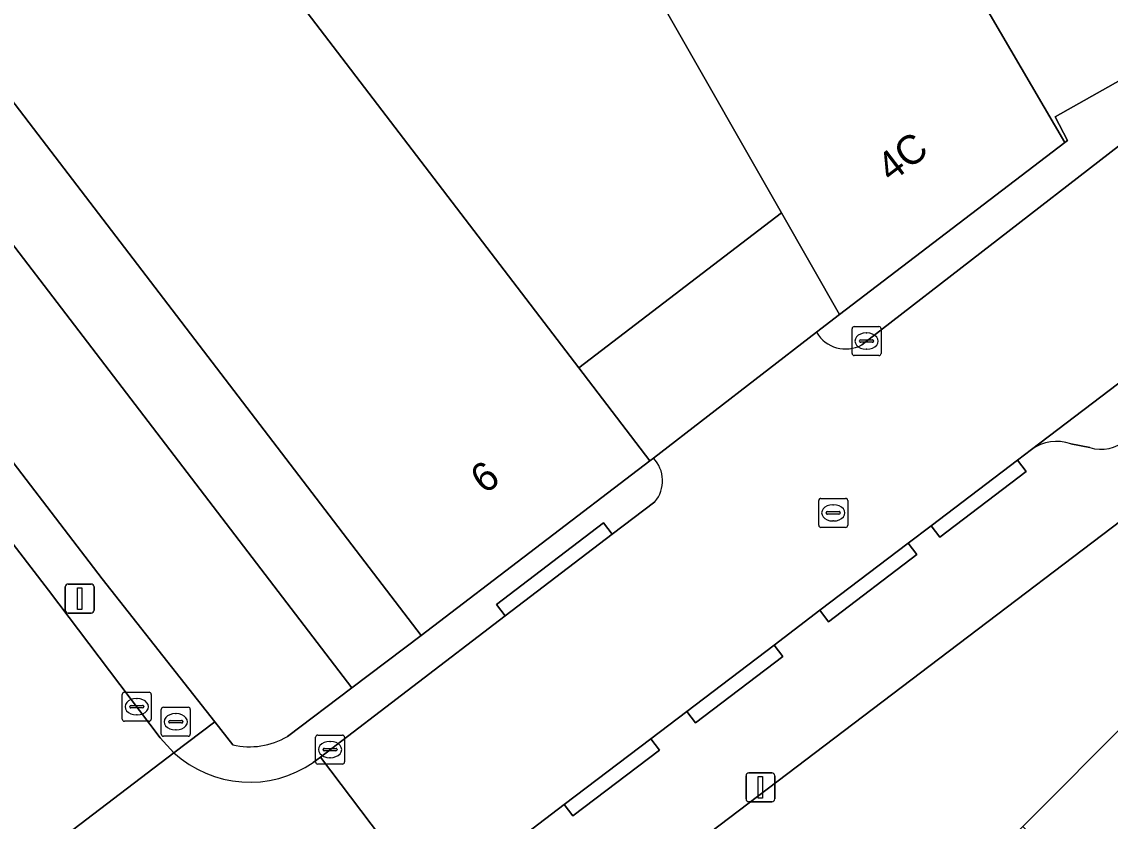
# Model space of a CAD drawing. Extents: x 159960 to 160866, y 382700 to 383354.
# Drawn here: x 160092.2 to 160129.72, y 383208.42 to 383235.99 of the extents above; entities that cross this region are included whole.
import ezdxf

# ---------------------------------------------------------------- set-up
doc = ezdxf.new("R2010")
doc.units = 0
for name, color, linetype in [('IMGEO_Brandkraan', 7, 'Continuous'), ('IMGEO_Erf', 7, 'Continuous'), ('IMGEO_Groenvoorziening', 7, 'Continuous'), ('IMGEO_Kolk', 7, 'Continuous'), ('IMGEO_Lichtmast', 7, 'Continuous'), ('IMGEO_Pand', 7, 'Continuous'), ('IMGEO_Pand_nummerreeks', 7, 'Continuous'), ('IMGEO_Parkeervlak_open', 7, 'Continuous'), ('IMGEO_Rijbaan_lokaal_open', 7, 'Continuous'), ('IMGEO_Rioolput', 7, 'Continuous'), ('IMGEO_Voetpad_open', 7, 'Continuous')]:
    doc.layers.add(name, color=color, linetype=linetype)

msp = doc.modelspace()

# ---------------------------------------------------------------- linework, layer by layer
at = {"layer": 'IMGEO_Brandkraan'}
for p, q in [((160097.08, 383212.355), (160097.932, 383212.355)), ((160097.005, 383211.429), (160097.005, 383212.281)), ((160097.493, 383212.135), (160097.518, 383212.135)), ((160098.006, 383212.281), (160098.006, 383211.429)), ((160097.264, 383211.849), (160097.264, 383211.861)), ((160097.702, 383211.812), (160097.304, 383211.812)), ((160097.307, 383211.898), (160097.705, 383211.898)), ((160097.748, 383211.861), (160097.748, 383211.849)), ((160097.932, 383211.355), (160097.08, 383211.355)), ((160097.516, 383211.575), (160097.491, 383211.575))]:
    msp.add_line(p, q, dxfattribs=at)
for points in [[(160097.08, 383212.355), (160097.932, 383212.355)], [(160097.005, 383211.429), (160097.005, 383212.281)], [(160098.006, 383212.281), (160098.006, 383211.429)], [(160097.932, 383211.355), (160097.08, 383211.355)]]:
    msp.add_lwpolyline(points, dxfattribs=at)
for centre, radius, start, end in [((160097.082, 383212.279), 0.0765, 91.552, 178.448), ((160097.082, 383212.279), 0.0765, 91.552, 178.448), ((160097.93, 383212.279), 0.0765, 1.552, 88.448), ((160097.93, 383212.279), 0.0765, 1.552, 88.448), ((160097.304, 383211.858), 0.0403, 85.8775, 175.7526), ((160097.301, 383211.848), 0.0366, 178.938, 274.7102), ((160097.705, 383211.855), 0.043, 264.8664, 352.4533), ((160097.709, 383211.86), 0.0386, 1.7309, 96.639), ((160097.082, 383211.431), 0.0765, 181.552, 268.448), ((160097.082, 383211.431), 0.0765, 181.552, 268.448), ((160097.93, 383211.431), 0.0765, 271.552, 358.448), ((160097.93, 383211.431), 0.0765, 271.552, 358.448)]:
    msp.add_arc(centre, radius, start, end, dxfattribs=at)
for centre, major_axis, ratio, start_param, end_param in [((160097.492, 383211.855), (-0.387, 0.002), 0.722429, 4.712389, 7.853982), ((160097.517, 383211.855), (-0.39, 0.002), 0.717154, 1.570796, 4.712389)]:
    msp.add_ellipse(centre, major_axis=major_axis, ratio=ratio, start_param=start_param, end_param=end_param, dxfattribs=at)
at = {"layer": 'IMGEO_Erf'}
msp.add_lwpolyline([(160113.969, 383220.947), (160119.597, 383225.284), (160120.387, 383225.893), (160118.385, 383229.402), (160111.399, 383224.061), (160113.85, 383220.855)], close=True, dxfattribs=at)
for points in [[(160139.659, 383226.049), (160069.776, 383173.027)], [(160096.542, 383184.946), (160100.475, 383188.888), (160102.207, 383187.159), (160105.902, 383190.862), (160109.716, 383194.686), (160113.529, 383198.508), (160117.344, 383202.331), (160119.081, 383200.596), (160119.185, 383200.702), (160122.894, 383204.42), (160126.708, 383208.243), (160130.522, 383212.066)]]:
    msp.add_lwpolyline(points, dxfattribs=at)
at = {"layer": 'IMGEO_Groenvoorziening'}
msp.add_lwpolyline([(160105.966, 383214.829), (160084.155, 383243.361), (160081.782, 383241.525), (160103.571, 383213.022)], close=True, dxfattribs=at)
for points in [[(160081.782, 383241.525), (160079.646, 383239.873), (160079.505, 383239.587), (160079.403, 383239.298), (160079.376, 383239.109), (160079.438, 383238.708), (160079.542, 383238.409), (160080.07, 383237.164), (160081.152, 383235.201), (160082.599, 383233.003), (160083.756, 383231.487), (160089.12, 383224.421), (160094.969, 383216.787), (160098.856, 383211.849), (160099.469, 383211.059)], [(160101.352, 383211.349), (160103.571, 383213.022), (160081.782, 383241.525)]]:
    msp.add_lwpolyline(points, dxfattribs=at)
msp.add_arc((160100.05, 383213.543), 2.551, 256.8284, 300.6822, dxfattribs=at)
at = {"layer": 'IMGEO_Kolk'}
for p, q in [((160120.894, 383225.482), (160121.746, 383225.482)), ((160120.819, 383224.556), (160120.819, 383225.408)), ((160121.307, 383225.262), (160121.332, 383225.262)), ((160121.82, 383225.408), (160121.82, 383224.556)), ((160121.078, 383224.976), (160121.078, 383224.988)), ((160121.516, 383224.939), (160121.118, 383224.939)), ((160121.121, 383225.025), (160121.519, 383225.025)), ((160121.562, 383224.988), (160121.562, 383224.976)), ((160121.746, 383224.482), (160120.894, 383224.482)), ((160121.33, 383224.702), (160121.305, 383224.702)), ((160095.66, 383211.948), (160095.66, 383212.8)), ((160095.735, 383212.874), (160096.587, 383212.874)), ((160096.661, 383212.8), (160096.661, 383211.948)), ((160095.919, 383212.368), (160095.919, 383212.38)), ((160096.357, 383212.331), (160095.959, 383212.331)), ((160095.962, 383212.417), (160096.36, 383212.417)), ((160096.148, 383212.654), (160096.173, 383212.654)), ((160096.403, 383212.38), (160096.403, 383212.368)), ((160096.171, 383212.094), (160096.146, 383212.094)), ((160096.587, 383211.874), (160095.735, 383211.874)), ((160102.322, 383210.469), (160102.322, 383211.321)), ((160102.397, 383211.395), (160103.249, 383211.395)), ((160103.323, 383211.321), (160103.323, 383210.469)), ((160102.581, 383210.889), (160102.581, 383210.901)), ((160103.019, 383210.852), (160102.621, 383210.852)), ((160102.624, 383210.938), (160103.022, 383210.938)), ((160102.81, 383211.175), (160102.835, 383211.175)), ((160103.065, 383210.901), (160103.065, 383210.889)), ((160102.833, 383210.615), (160102.808, 383210.615)), ((160103.249, 383210.395), (160102.397, 383210.395))]:
    msp.add_line(p, q, dxfattribs=at)
for points in [[(160120.894, 383225.482), (160121.746, 383225.482)], [(160120.819, 383224.556), (160120.819, 383225.408)], [(160121.82, 383225.408), (160121.82, 383224.556)], [(160121.746, 383224.482), (160120.894, 383224.482)], [(160095.66, 383211.948), (160095.66, 383212.8)], [(160095.735, 383212.874), (160096.587, 383212.874)], [(160096.661, 383212.8), (160096.661, 383211.948)], [(160096.587, 383211.874), (160095.735, 383211.874)], [(160102.322, 383210.469), (160102.322, 383211.321)], [(160102.397, 383211.395), (160103.249, 383211.395)], [(160103.323, 383211.321), (160103.323, 383210.469)], [(160103.249, 383210.395), (160102.397, 383210.395)]]:
    msp.add_lwpolyline(points, dxfattribs=at)
for centre, radius, start, end in [((160120.896, 383225.406), 0.0765, 91.552, 178.448), ((160120.896, 383225.406), 0.0765, 91.552, 178.448), ((160121.744, 383225.406), 0.0765, 1.552, 88.448), ((160121.744, 383225.406), 0.0765, 1.552, 88.448), ((160121.118, 383224.985), 0.0403, 85.8775, 175.7526), ((160121.115, 383224.975), 0.0366, 178.938, 274.7102), ((160121.519, 383224.982), 0.043, 264.8664, 352.4533), ((160121.523, 383224.987), 0.0386, 1.7309, 96.639), ((160120.896, 383224.558), 0.0765, 181.552, 268.448), ((160120.896, 383224.558), 0.0765, 181.552, 268.448), ((160121.744, 383224.558), 0.0765, 271.552, 358.448), ((160121.744, 383224.558), 0.0765, 271.552, 358.448), ((160095.737, 383212.798), 0.0765, 91.552, 178.448), ((160095.737, 383212.798), 0.0765, 91.552, 178.448), ((160096.585, 383212.798), 0.0765, 1.552, 88.448), ((160096.585, 383212.798), 0.0765, 1.552, 88.448), ((160095.959, 383212.377), 0.0403, 85.8775, 175.7526), ((160095.956, 383212.367), 0.0366, 178.938, 274.7102), ((160096.36, 383212.374), 0.043, 264.8664, 352.4533), ((160096.364, 383212.379), 0.0386, 1.7309, 96.639), ((160095.737, 383211.95), 0.0765, 181.552, 268.448), ((160095.737, 383211.95), 0.0765, 181.552, 268.448), ((160096.585, 383211.95), 0.0765, 271.552, 358.448), ((160096.585, 383211.95), 0.0765, 271.552, 358.448), ((160102.399, 383211.319), 0.0765, 91.552, 178.448), ((160102.399, 383211.319), 0.0765, 91.552, 178.448), ((160103.247, 383211.319), 0.0765, 1.552, 88.448), ((160103.247, 383211.319), 0.0765, 1.552, 88.448), ((160102.621, 383210.898), 0.0403, 85.8775, 175.7526), ((160102.618, 383210.888), 0.0366, 178.938, 274.7102), ((160103.022, 383210.895), 0.043, 264.8664, 352.4533), ((160103.026, 383210.9), 0.0386, 1.7309, 96.639), ((160102.399, 383210.471), 0.0765, 181.552, 268.448), ((160102.399, 383210.471), 0.0765, 181.552, 268.448), ((160103.247, 383210.471), 0.0765, 271.552, 358.448), ((160103.247, 383210.471), 0.0765, 271.552, 358.448)]:
    msp.add_arc(centre, radius, start, end, dxfattribs=at)
for centre, major_axis, ratio, start_param, end_param in [((160121.306, 383224.982), (-0.387, 0.002), 0.722429, 4.712389, 7.853982), ((160121.331, 383224.982), (-0.39, 0.002), 0.717154, 1.570796, 4.712389), ((160096.147, 383212.374), (-0.387, 0.002), 0.722429, 4.712389, 7.853982), ((160096.172, 383212.374), (-0.39, 0.002), 0.717154, 1.570796, 4.712389), ((160102.809, 383210.895), (-0.387, 0.002), 0.722429, 4.712389, 7.853982), ((160102.834, 383210.895), (-0.39, 0.002), 0.717154, 1.570796, 4.712389)]:
    msp.add_ellipse(centre, major_axis=major_axis, ratio=ratio, start_param=start_param, end_param=end_param, dxfattribs=at)
at = {"layer": 'IMGEO_Lichtmast'}
for p, q in [((160093.697, 383215.703), (160093.697, 383216.503)), ((160093.697, 383216.503), (160093.697, 383215.703)), ((160093.797, 383216.603), (160094.587, 383216.603)), ((160094.587, 383216.603), (160093.797, 383216.603)), ((160094.687, 383216.503), (160094.687, 383215.703)), ((160094.687, 383215.703), (160094.687, 383216.503)), ((160094.587, 383215.603), (160093.797, 383215.603)), ((160093.797, 383215.603), (160094.587, 383215.603)), ((160117.263, 383210.093), (160118.053, 383210.093)), ((160118.053, 383210.093), (160117.263, 383210.093)), ((160117.163, 383209.193), (160117.163, 383209.993)), ((160117.163, 383209.993), (160117.163, 383209.193)), ((160118.153, 383209.993), (160118.153, 383209.193)), ((160118.153, 383209.193), (160118.153, 383209.993)), ((160118.053, 383209.093), (160117.263, 383209.093)), ((160117.263, 383209.093), (160118.053, 383209.093))]:
    msp.add_line(p, q, dxfattribs=at)
for points in [[(160094.117, 383216.478), (160094.267, 383216.478), (160094.267, 383215.728), (160094.117, 383215.728), (160094.117, 383216.478)], [(160117.583, 383209.968), (160117.733, 383209.968), (160117.733, 383209.218), (160117.583, 383209.218), (160117.583, 383209.968)]]:
    msp.add_lwpolyline(points, dxfattribs=at)
for centre, start, end in [((160093.797, 383216.503), 90, 180), ((160093.797, 383216.503), 90, 180), ((160094.587, 383216.503), 0, 90), ((160094.587, 383216.503), 360, 90), ((160093.797, 383215.703), 180, 270), ((160093.797, 383215.703), 180, 270), ((160094.587, 383215.703), 270, 0), ((160094.587, 383215.703), 270, 0), ((160117.263, 383209.993), 90, 180), ((160117.263, 383209.993), 90, 180), ((160118.053, 383209.993), 0, 90), ((160118.053, 383209.993), 360, 90), ((160117.263, 383209.193), 180, 270), ((160117.263, 383209.193), 180, 270), ((160118.053, 383209.193), 270, 0), ((160118.053, 383209.193), 270, 0)]:
    msp.add_arc(centre, 0.1, start, end, dxfattribs=at)
at = {"layer": 'IMGEO_Pand'}
for points in [[(160126.102, 383250), (160120.475, 383259.928), (160116.752, 383257.817), (160115.762, 383259.564), (160115.222, 383260.517), (160112.892, 383259.198), (160112.35, 383258.891), (160117.54, 383250), (160120.35, 383245.187), (160128.149, 383231.828), (160128.24, 383231.897), (160127.825, 383232.712), (160133.977, 383236.185), (160131.506, 383240.532), (160129.198, 383244.593)], [(160111.792, 383258.574), (160104.2, 383254.27), (160106.635, 383250), (160118.385, 383229.402), (160120.387, 383225.893), (160128.149, 383231.828), (160120.35, 383245.187), (160117.54, 383250), (160112.35, 383258.891)], [(160098.692, 383254.355), (160102.021, 383250), (160102.431, 383249.464), (160095.835, 383244.422), (160111.399, 383224.061), (160118.385, 383229.402), (160106.635, 383250), (160104.2, 383254.27), (160102.463, 383257.256)], [(160098.692, 383254.355), (160093.037, 383250.005), (160092.357, 383249.558), (160088.128, 383246.398), (160084.155, 383243.361), (160105.966, 383214.829), (160113.85, 383220.855), (160111.399, 383224.061), (160095.835, 383244.422), (160102.431, 383249.464), (160102.021, 383250)], [(160126.708, 383208.243), (160133.287, 383201.673), (160137.092, 383205.505), (160130.522, 383212.066)]]:
    msp.add_lwpolyline(points, close=True, dxfattribs=at)
at = {"layer": 'IMGEO_Parkeervlak_open'}
for points in [[(160157.31, 383244.277), (160156.996, 383244.038), (160154.782, 383242.356), (160127, 383221.243)], [(160128.356, 383221.436), (160129.016, 383221.31)]]:
    msp.add_lwpolyline(points, dxfattribs=at)
for centre, radius, start, end in [((160127.863, 383220.043), 1.478, 70.499, 125.702), ((160129.401, 383222.503), 1.254, 252.1219, 313.2477)]:
    msp.add_arc(centre, radius, start, end, dxfattribs=at)
at = {"layer": 'IMGEO_Rijbaan_lokaal_open'}
for points in [[(160114.023, 383219.44), (160112.553, 383218.319), (160108.863, 383215.504), (160102.49, 383210.638), (160106.341, 383205.542), (160106.624, 383205.757), (160109.582, 383208.005), (160110.895, 383209.003), (160113.879, 383211.271), (160115.118, 383212.213), (160118.128, 383214.5), (160119.709, 383215.701), (160122.754, 383218.015), (160123.542, 383218.614), (160126.521, 383220.878), (160127, 383221.243), (160154.782, 383242.356), (160151.029, 383247.18), (160136.759, 383236.248), (160137.086, 383235.801), (160130.797, 383230.76), (160130.003, 383231.704), (160121.152, 383224.85)], [(160074.1, 383230.996), (160074.61, 383230.324), (160075.895, 383228.63), (160083.846, 383218.205), (160091.764, 383207.823), (160092.171, 383207.29), (160092.357, 383206.908), (160097.439, 383210.787), (160096.972, 383211.299), (160093.122, 383216.39), (160080.477, 383232.84)], [(160119.597, 383225.284), (160113.969, 383220.947)], [(160091.192, 383202.128), (160090.278, 383201.437), (160094.167, 383196.29), (160097.576, 383198.881), (160100.603, 383201.181), (160102.165, 383202.369), (160105.164, 383204.648), (160106.341, 383205.542), (160102.49, 383210.638), (160102.245, 383210.451)], [(160097.439, 383210.787), (160092.357, 383206.908)]]:
    msp.add_lwpolyline(points, dxfattribs=at)
for centre, radius, start, end in [((160120.598, 383225.869), 1.16, 210.3091, 298.5021), ((160113.154, 383220.163), 1.13, 320.216, 43.8884), ((160100.053, 383213.641), 3.87, 227.5068, 304.4948)]:
    msp.add_arc(centre, radius, start, end, dxfattribs=at)
at = {"layer": 'IMGEO_Rioolput'}
for p, q in [((160119.67, 383218.632), (160119.67, 383219.484)), ((160119.745, 383219.558), (160120.597, 383219.558)), ((160120.671, 383219.484), (160120.671, 383218.632)), ((160119.972, 383219.101), (160120.37, 383219.101)), ((160120.158, 383219.338), (160120.183, 383219.338)), ((160119.929, 383219.052), (160119.929, 383219.064)), ((160120.367, 383219.015), (160119.969, 383219.015)), ((160120.181, 383218.778), (160120.156, 383218.778)), ((160120.413, 383219.064), (160120.413, 383219.052)), ((160120.597, 383218.558), (160119.745, 383218.558))]:
    msp.add_line(p, q, dxfattribs=at)
for points in [[(160119.67, 383218.632), (160119.67, 383219.484)], [(160119.745, 383219.558), (160120.597, 383219.558)], [(160120.671, 383219.484), (160120.671, 383218.632)], [(160120.597, 383218.558), (160119.745, 383218.558)]]:
    msp.add_lwpolyline(points, dxfattribs=at)
for centre, radius, start, end in [((160119.747, 383219.482), 0.0765, 91.552, 178.448), ((160119.747, 383219.482), 0.0765, 91.552, 178.448), ((160120.595, 383219.482), 0.0765, 1.552, 88.448), ((160120.595, 383219.482), 0.0765, 1.552, 88.448), ((160119.969, 383219.061), 0.0403, 85.8775, 175.7526), ((160120.374, 383219.063), 0.0386, 1.7309, 96.639), ((160119.966, 383219.051), 0.0366, 178.938, 274.7102), ((160120.37, 383219.058), 0.043, 264.8664, 352.4533), ((160119.747, 383218.634), 0.0765, 181.552, 268.448), ((160119.747, 383218.634), 0.0765, 181.552, 268.448), ((160120.595, 383218.634), 0.0765, 271.552, 358.448), ((160120.595, 383218.634), 0.0765, 271.552, 358.448)]:
    msp.add_arc(centre, radius, start, end, dxfattribs=at)
for centre, major_axis, ratio, start_param, end_param in [((160120.157, 383219.058), (-0.387, 0.002), 0.722429, 4.712389, 7.853982), ((160120.182, 383219.058), (-0.39, 0.002), 0.717154, 1.570796, 4.712389)]:
    msp.add_ellipse(centre, major_axis=major_axis, ratio=ratio, start_param=start_param, end_param=end_param, dxfattribs=at)
at = {"layer": 'IMGEO_Voetpad_open'}
for points in [[(160155.884, 383256.155), (160155.536, 383280.043), (160155.502, 383283.054), (160155.469, 383284.131), (160153.377, 383284.295), (160153.481, 383276.747), (160153.79, 383253.997), (160153.457, 383253.993), (160146.349, 383253.911), (160149.29, 383248.802), (160149.722, 383248.052), (160147.755, 383244.967), (160145.738, 383244.377), (160140.887, 383241.619), (160138.008, 383239.926), (160138.389, 383239.256), (160135.659, 383237.322), (160133.977, 383236.185), (160127.825, 383232.712), (160128.24, 383231.897), (160128.149, 383231.828), (160120.387, 383225.893), (160119.597, 383225.284)], [(160121.152, 383224.85), (160130.003, 383231.704), (160130.797, 383230.76), (160137.086, 383235.801)], [(160079.645, 383233.987), (160080.477, 383232.84), (160093.122, 383216.39), (160096.972, 383211.299), (160097.439, 383210.787), (160098.856, 383211.849), (160094.969, 383216.787), (160089.12, 383224.421), (160083.756, 383231.487)], [(160069.776, 383173.027), (160139.659, 383226.049)], [(160129.016, 383221.31), (160128.356, 383221.436)], [(160127, 383221.243), (160126.521, 383220.878), (160126.823, 383220.48), (160123.844, 383218.216), (160123.542, 383218.614), (160122.754, 383218.015), (160123.056, 383217.617), (160120.011, 383215.303), (160119.709, 383215.701), (160118.128, 383214.5), (160118.43, 383214.102), (160115.42, 383211.815), (160115.118, 383212.213), (160113.879, 383211.271), (160114.181, 383210.873), (160111.197, 383208.605), (160110.895, 383209.003), (160109.582, 383208.005)], [(160113.969, 383220.947), (160113.85, 383220.855), (160105.966, 383214.829), (160103.571, 383213.022), (160101.352, 383211.349)], [(160108.863, 383215.504), (160108.56, 383215.901), (160112.25, 383218.716), (160112.553, 383218.319), (160114.023, 383219.44)], [(160102.245, 383210.451), (160102.49, 383210.638), (160108.863, 383215.504)], [(160099.469, 383211.059), (160098.856, 383211.849), (160097.439, 383210.787)]]:
    msp.add_lwpolyline(points, dxfattribs=at)
for points in [[(160123.542, 383218.614), (160123.844, 383218.216), (160126.823, 383220.48), (160126.521, 383220.878)], [(160112.553, 383218.319), (160112.25, 383218.716), (160108.56, 383215.901), (160108.863, 383215.504)], [(160119.709, 383215.701), (160120.011, 383215.303), (160123.056, 383217.617), (160122.754, 383218.015)], [(160118.128, 383214.5), (160115.118, 383212.213), (160115.42, 383211.815), (160118.43, 383214.102)], [(160110.895, 383209.003), (160111.197, 383208.605), (160114.181, 383210.873), (160113.879, 383211.271)]]:
    msp.add_lwpolyline(points, close=True, dxfattribs=at)
for centre, radius, start, end in [((160120.598, 383225.869), 1.16, 210.3091, 298.5021), ((160127.863, 383220.043), 1.478, 70.499, 125.702), ((160129.401, 383222.503), 1.254, 252.1219, 313.2477), ((160113.154, 383220.163), 1.13, 320.216, 43.8884), ((160100.05, 383213.543), 2.551, 256.8284, 300.6822), ((160100.053, 383213.641), 3.87, 227.5068, 304.4948)]:
    msp.add_arc(centre, radius, start, end, dxfattribs=at)

# ---------------------------------------------------------------- texts
at = {"layer": 'IMGEO_Pand_nummerreeks'}
for s, rotation, p in [('4C', 37.3834, (160122.164, 383230.425)), ('6', 37.3919, (160108.159, 383219.677))]:
    msp.add_text(s, height=1, rotation=rotation, dxfattribs=at).set_placement(p)

doc.saveas('drawing.dxf')
